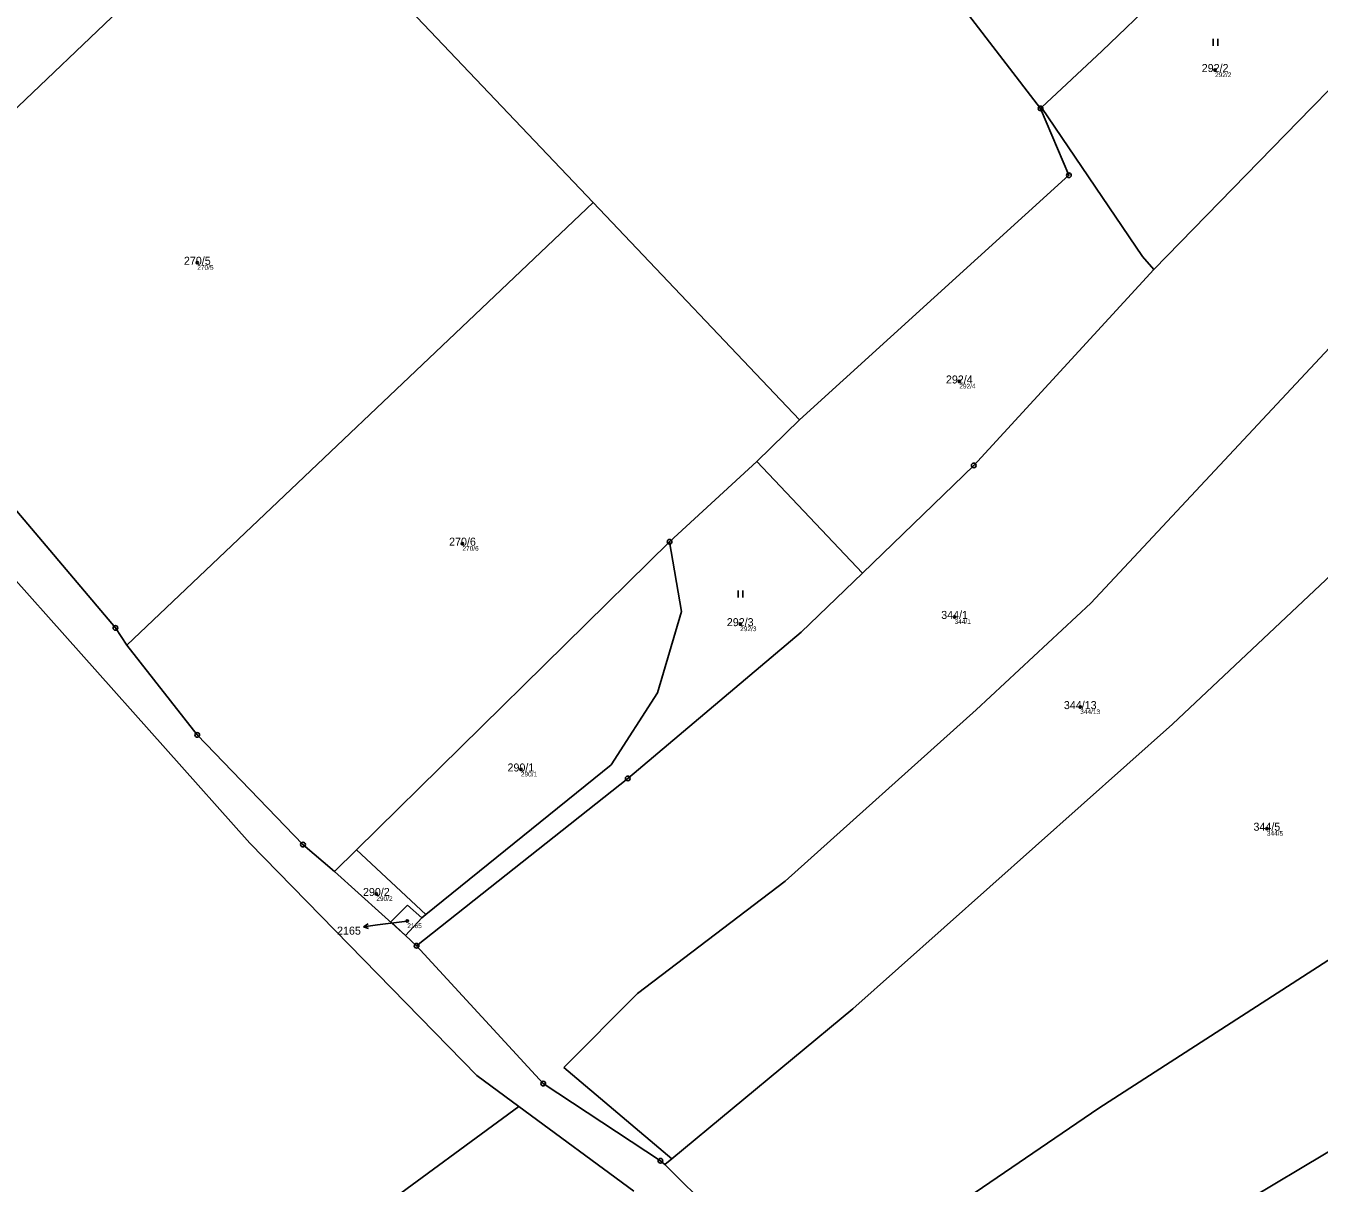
# Model space of a CAD drawing. Extents: x -869390 to -864576, y -1040967 to -1036941.
# Drawn here: x -867215.2 to -866940.6, y -1040451.5 to -1040205.7 of the extents above; entities that cross this region are included whole.
import ezdxf

# ---------------------------------------------------------------- set-up
doc = ezdxf.new("R2010")
doc.units = 0
for name, color, linetype in [('Definiční body', 7, 'Continuous'), ('Hranice parcel', 7, 'Continuous'), ('Parcelní čísla', 7, 'Continuous'), ('Pop  PČ popisy', 7, 'Continuous'), ('Značky bodu BP', 7, 'Continuous'), ('Značky kultur', 7, 'Continuous')]:
    doc.layers.add(name, color=color, linetype=linetype)

msp = doc.modelspace()

# ---------------------------------------------------------------- linework, layer by layer
at = {"layer": 'Definiční body'}
for centre in [(-866962.65, -1040215.06), (-867178.83, -1040255.99), (-867016.98, -1040281.21), (-867122.51, -1040315.68), (-867017.98, -1040331.23), (-867063.52, -1040332.77), (-866991.3, -1040350.39), (-867110.1, -1040363.64), (-866951.66, -1040376.23), (-867140.8, -1040390.09), (-867134.22, -1040395.86)]:
    msp.add_circle(centre, 0.25, dxfattribs=at)
at = {"layer": 'Hranice parcel'}
for p, q in [((-867253.47, -1040257.66), (-867162.98, -1040171.33)), ((-867162.98, -1040171.33), (-867094.75, -1040243.21)), ((-866986.64, -1040211), (-866974.23, -1040199.02)), ((-867015.77, -1040202.4), (-866999.71, -1040223.22)), ((-866999.49, -1040223.03), (-866986.64, -1040211)), ((-866942.11, -1040223.02), (-866932.69, -1040213.37)), ((-866999.71, -1040223.22), (-866999.49, -1040223.03)), ((-866999.71, -1040223.22), (-866993.71, -1040237.41)), ((-866978.06, -1040254.65), (-866999.49, -1040223.03)), ((-866975.64, -1040257.45), (-866942.11, -1040223.02)), ((-866993.71, -1040237.41), (-867050.94, -1040289.37)), ((-867193.82, -1040337.25), (-867094.75, -1040243.21)), ((-867094.75, -1040243.21), (-867050.94, -1040289.37)), ((-866978.06, -1040254.65), (-866975.64, -1040257.45)), ((-866975.64, -1040257.45), (-867013.9, -1040299.05)), ((-866933.29, -1040268.58), (-866989.02, -1040328.31)), ((-867050.94, -1040289.37), (-867059.98, -1040298.23)), ((-867232.73, -1040290.43), (-867196.23, -1040333.56)), ((-867238.55, -1040299.77), (-867167.67, -1040379.27)), ((-867059.98, -1040298.23), (-867078.53, -1040315.26)), ((-867037.56, -1040321.92), (-867059.98, -1040298.23)), ((-867013.9, -1040299.05), (-867037.56, -1040321.92)), ((-866971.7, -1040354.04), (-866925.13, -1040310.13)), ((-867145.01, -1040380.69), (-867078.53, -1040315.26)), ((-867078.53, -1040315.26), (-867075.97, -1040330.1)), ((-867037.56, -1040321.92), (-867050.54, -1040334.47)), ((-867075.97, -1040330.1), (-867081.07, -1040347.33)), ((-866989.02, -1040328.31), (-867013.42, -1040350.96)), ((-867196.23, -1040333.56), (-867193.82, -1040337.25)), ((-867050.54, -1040334.47), (-867087.39, -1040365.56)), ((-867193.82, -1040337.25), (-867178.83, -1040356.31)), ((-867081.07, -1040347.33), (-867090.94, -1040362.63)), ((-867013.42, -1040350.96), (-867053.98, -1040387.35)), ((-867039.57, -1040414.53), (-866971.7, -1040354.04)), ((-867178.83, -1040356.31), (-867156.38, -1040379.6)), ((-867130.28, -1040394.47), (-867090.94, -1040362.63)), ((-867087.39, -1040365.56), (-867132.24, -1040401.1)), ((-867167.67, -1040379.27), (-867119.46, -1040428.64)), ((-867156.38, -1040379.6), (-867149.69, -1040385.3)), ((-867149.69, -1040385.3), (-867145.01, -1040380.69)), ((-867145.01, -1040380.69), (-867130.28, -1040394.47)), ((-867149.69, -1040385.3), (-867134.62, -1040398.94)), ((-867053.98, -1040387.35), (-867085.31, -1040411.24)), ((-867137.7, -1040396.01), (-867134.15, -1040392.47)), ((-867134.15, -1040392.47), (-867131.17, -1040395.19)), ((-867134.59, -1040398.91), (-867137.7, -1040396.01)), ((-867131.17, -1040395.19), (-867134.59, -1040398.91)), ((-867131.17, -1040395.19), (-867130.28, -1040394.47)), ((-866987.37, -1040435.59), (-866923.86, -1040394.59)), ((-867134.59, -1040398.91), (-867134.62, -1040398.94)), ((-867134.62, -1040398.94), (-867132.24, -1040401.1)), ((-867132.24, -1040401.1), (-867105.34, -1040430.38)), ((-866971.77, -1040464.64), (-866875.62, -1040407.31)), ((-867085.31, -1040411.24), (-867101.01, -1040426.93)), ((-867078.07, -1040446.37), (-867039.57, -1040414.53)), ((-867101.01, -1040426.93), (-867078.07, -1040446.37)), ((-867119.46, -1040428.64), (-867110.54, -1040435.23)), ((-867105.34, -1040430.38), (-867080.46, -1040446.76)), ((-867212.72, -1040510.22), (-867110.54, -1040435.23)), ((-867110.54, -1040435.23), (-867086.13, -1040453.25)), ((-867026.4, -1040462.2), (-866987.37, -1040435.59)), ((-867080.46, -1040446.76), (-867079.5, -1040447.55)), ((-867079.5, -1040447.55), (-867078.07, -1040446.37)), ((-867079.5, -1040447.55), (-867050.46, -1040476.44))]:
    msp.add_line(p, q, dxfattribs=at)
at = {"layer": 'Pop  PČ popisy'}
for p, q in [((-867143.5, -1040397.05), (-867142.57, -1040396.43)), ((-867140.52, -1040396.68), (-867143.5, -1040397.05)), ((-867134.22, -1040395.86), (-867140.52, -1040396.68)), ((-867143.5, -1040397.05), (-867142.44, -1040397.42))]:
    msp.add_line(p, q, dxfattribs=at)
at = {"layer": 'Značky bodu BP'}
for centre, radius in [((-866999.71, -1040223.22), 0.5), ((-866999.71, -1040223.22), 0.0303), ((-866993.71, -1040237.41), 0.5), ((-866993.71, -1040237.41), 0.0303), ((-867013.9, -1040299.05), 0.5), ((-867013.9, -1040299.05), 0.0303), ((-867078.53, -1040315.26), 0.5), ((-867078.53, -1040315.26), 0.0303), ((-867196.23, -1040333.56), 0.5), ((-867196.23, -1040333.56), 0.0303), ((-867178.83, -1040356.31), 0.5), ((-867178.83, -1040356.31), 0.0303), ((-867087.39, -1040365.56), 0.5), ((-867087.39, -1040365.56), 0.0303), ((-867156.38, -1040379.6), 0.5), ((-867156.38, -1040379.6), 0.0303), ((-867132.24, -1040401.1), 0.5), ((-867132.24, -1040401.1), 0.0303), ((-867105.34, -1040430.38), 0.5), ((-867105.34, -1040430.38), 0.0303), ((-867080.46, -1040446.76), 0.5), ((-867080.46, -1040446.76), 0.0303)]:
    msp.add_circle(centre, radius, dxfattribs=at)
at = {"layer": 'Značky kultur'}
for p, q in [((-866963.09, -1040209.93), (-866963.09, -1040208.43)), ((-866962.09, -1040209.93), (-866962.09, -1040208.43)), ((-867063.96, -1040327.1), (-867063.96, -1040325.6)), ((-867062.96, -1040327.1), (-867062.96, -1040325.6))]:
    msp.add_line(p, q, dxfattribs=at)

# ---------------------------------------------------------------- texts
at = {"layer": 'Definiční body'}
for s, p in [('292/2', (-866962.65, -1040216.55)), ('270/5', (-867178.83, -1040257.48)), ('292/4', (-867016.98, -1040282.7)), ('270/6', (-867122.51, -1040317.17)), ('292/3', (-867063.52, -1040334.26)), ('344/1', (-867017.98, -1040332.72)), ('344/13', (-866991.3, -1040351.88)), ('290/1', (-867110.1, -1040365.13)), ('344/5', (-866951.66, -1040377.72)), ('290/2', (-867140.8, -1040391.58)), ('2165', (-867134.22, -1040397.35))]:
    msp.add_text(s, height=1, dxfattribs=at).set_placement(p)
at = {"layer": 'Parcelní čísla'}
for s, p in [('292/2', (-866965.49, -1040215.48)), ('270/5', (-867181.67, -1040256.42)), ('292/4', (-867019.82, -1040281.64)), ('270/6', (-867125.35, -1040316.1)), ('344/1', (-867020.82, -1040331.66)), ('292/3', (-867066.36, -1040333.2)), ('344/13', (-866994.77, -1040350.82)), ('290/1', (-867112.94, -1040364.07)), ('344/5', (-866954.5, -1040376.66)), ('290/2', (-867143.64, -1040390.52)), ('2165', (-867149.15, -1040398.74))]:
    msp.add_text(s, height=1.7, dxfattribs=at).set_placement(p)

doc.saveas('drawing.dxf')
